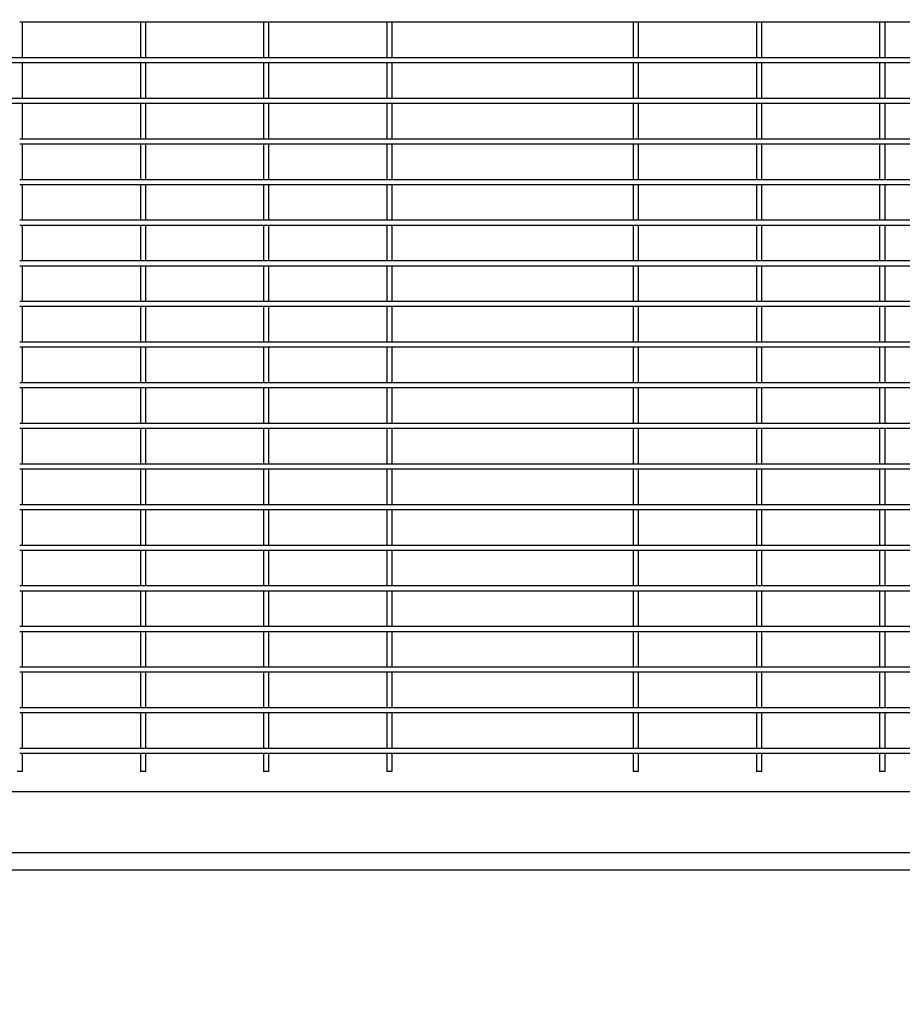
# Model space of a CAD drawing. Header units: inches. Extents: x 36 to 1719, y -84 to 1122.
# Tile 512 of 550: x 988 to 1010, y 805 to 830. Entities that reach past the tile are written whole.
import ezdxf

# ---------------------------------------------------------------- set-up
doc = ezdxf.new("R2010")
doc.units = ezdxf.units.IN
doc.header["$LTSCALE"] = 48
doc.header["$MEASUREMENT"] = 0
doc.layers.add('Dimension (ANSI)', color=7, linetype='Continuous', lineweight=25)
doc.layers.add('Visible (ANSI)', color=7, linetype='Continuous', lineweight=30)
doc.styles.add('Note Text (ANSI)', font='tahoma.ttf')
doc.dimstyles.new('Architectural (ANSI)', dxfattribs={"dimscale": 48, "dimtxt": 0.125, "dimasz": 0.098425, "dimexe": 0.125, "dimexo": 0.0625, "dimgap": 0.031496, "dimtad": 0, "dimtih": 1, "dimtoh": 1, "dimdec": 4, "dimrnd": 1e-08, "dimzin": 3, "dimdsep": 46, "dimlunit": 4, "dimtxsty": 'Note Text (ANSI)', "dimcen": 0.09, "dimdle": 0.393701, "dimclrd": 256, "dimclre": 256, "dimclrt": 256, "dimadec": 0, "dimazin": 3, "dimtfac": 0.96, "dimtofl": 0, "dimtmove": 0, "dimatfit": 3, "dimfxl": 1, "dimfrac": 2, "dimtolj": 1, "dimtzin": 12, "dimlwd": -1, "dimlwe": -1, "dimarcsym": 0})

# ---------------------------------------------------------------- blocks, each defined once
blk = doc.blocks.new('*D15')
at = {"layer": 'Defpoints', "color": 0, "transparency": 16777216}
for p in [(1025.918, 851.171), (748.918, 837.215), (1025.918, 740.031)]:
    blk.add_point(p, dxfattribs=at)
at = {"layer": 'Dimension (ANSI)', "transparency": 16777216}
for p, q in [((1025.918, 848.171), (1025.918, 734.031)), ((748.918, 834.215), (748.918, 734.031)), ((753.642, 740.031), (875.572, 740.031)), ((1021.193, 740.031), (899.263, 740.031))]:
    blk.add_line(p, q, dxfattribs=at)
for points in [[(753.642, 740.818), (753.642, 739.243), (748.918, 740.031)], [(1021.193, 740.818), (1021.193, 739.243), (1025.918, 740.031)]]:
    blk.add_solid(points, dxfattribs=at)
at = {"layer": 'Dimension (ANSI)', "transparency": 16777216, "insert": (877.084, 743.156), "char_height": 6, "attachment_point": 1, "style": 'Note Text (ANSI)'}
blk.add_mtext('\\A1;23\'-1"', dxfattribs=at)

msp = doc.modelspace()

# ---------------------------------------------------------------- linework, layer by layer
at = {"layer": 'Visible (ANSI)'}
for p, q in [((991.17643, 829.64881), (988.14518, 829.64881)), ((988.20768, 829.64881), (988.20768, 828.77381)), ((991.11393, 829.64881), (991.11393, 828.77381)), ((994.20768, 829.64881), (991.17643, 829.64881)), ((991.23893, 829.64881), (991.23893, 828.77381)), ((994.14518, 829.64881), (994.14518, 828.77381)), ((997.23893, 829.64881), (994.20768, 829.64881)), ((994.27018, 829.64881), (994.27018, 828.77381)), ((997.17643, 829.64881), (997.17643, 828.77381)), ((1003.30143, 829.64881), (997.23893, 829.64881)), ((997.30143, 829.64881), (997.30143, 828.77381)), ((1003.23893, 829.64881), (1003.23893, 828.77381)), ((1006.33268, 829.64881), (1003.30143, 829.64881)), ((1003.36393, 829.64881), (1003.36393, 828.77381)), ((1006.27018, 829.64881), (1006.27018, 828.77381)), ((1009.36393, 829.64881), (1006.33268, 829.64881)), ((1006.39518, 829.64881), (1006.39518, 828.77381)), ((1009.30143, 829.64881), (1009.30143, 828.77381)), ((1012.39518, 829.64881), (1009.36393, 829.64881)), ((1009.42643, 829.64881), (1009.42643, 828.77381)), ((988.14518, 828.77381), (985.11393, 828.77381)), ((988.14518, 828.64881), (985.11393, 828.64881)), ((991.17643, 828.77381), (988.14518, 828.77381)), ((991.17643, 828.64881), (988.14518, 828.64881)), ((988.20768, 828.64881), (988.20768, 827.77381)), ((991.11393, 828.64881), (991.11393, 827.77381)), ((994.20768, 828.77381), (991.17643, 828.77381)), ((994.20768, 828.64881), (991.17643, 828.64881)), ((991.23893, 828.64881), (991.23893, 827.77381)), ((994.14518, 828.64881), (994.14518, 827.77381)), ((997.23893, 828.77381), (994.20768, 828.77381)), ((997.23893, 828.64881), (994.20768, 828.64881)), ((994.27018, 828.64881), (994.27018, 827.77381)), ((997.17643, 828.64881), (997.17643, 827.77381)), ((1003.30143, 828.77381), (997.23893, 828.77381)), ((1003.30143, 828.64881), (997.23893, 828.64881)), ((997.30143, 828.64881), (997.30143, 827.77381)), ((1003.23893, 828.64881), (1003.23893, 827.77381)), ((1006.33268, 828.77381), (1003.30143, 828.77381)), ((1006.33268, 828.64881), (1003.30143, 828.64881)), ((1003.36393, 828.64881), (1003.36393, 827.77381)), ((1006.27018, 828.64881), (1006.27018, 827.77381)), ((1009.36393, 828.77381), (1006.33268, 828.77381)), ((1009.36393, 828.64881), (1006.33268, 828.64881)), ((1006.39518, 828.64881), (1006.39518, 827.77381)), ((1009.30143, 828.64881), (1009.30143, 827.77381)), ((1012.39518, 828.77381), (1009.36393, 828.77381)), ((1012.39518, 828.64881), (1009.36393, 828.64881)), ((1009.42643, 828.64881), (1009.42643, 827.77381)), ((988.14518, 827.77381), (985.11393, 827.77381)), ((988.14518, 827.64881), (985.11393, 827.64881)), ((991.17643, 827.77381), (988.14518, 827.77381)), ((991.17643, 827.64881), (988.14518, 827.64881)), ((988.20768, 827.64881), (988.20768, 826.77381)), ((991.11393, 827.64881), (991.11393, 826.77381)), ((994.20768, 827.77381), (991.17643, 827.77381)), ((994.20768, 827.64881), (991.17643, 827.64881)), ((991.23893, 827.64881), (991.23893, 826.77381)), ((994.14518, 827.64881), (994.14518, 826.77381)), ((997.23893, 827.77381), (994.20768, 827.77381)), ((997.23893, 827.64881), (994.20768, 827.64881)), ((994.27018, 827.64881), (994.27018, 826.77381)), ((997.17643, 827.64881), (997.17643, 826.77381)), ((1003.30143, 827.77381), (997.23893, 827.77381)), ((1003.30143, 827.64881), (997.23893, 827.64881)), ((997.30143, 827.64881), (997.30143, 826.77381)), ((1003.23893, 827.64881), (1003.23893, 826.77381)), ((1006.33268, 827.77381), (1003.30143, 827.77381)), ((1006.33268, 827.64881), (1003.30143, 827.64881)), ((1003.36393, 827.64881), (1003.36393, 826.77381)), ((1006.27018, 827.64881), (1006.27018, 826.77381)), ((1009.36393, 827.77381), (1006.33268, 827.77381)), ((1009.36393, 827.64881), (1006.33268, 827.64881)), ((1006.39518, 827.64881), (1006.39518, 826.77381)), ((1009.30143, 827.64881), (1009.30143, 826.77381)), ((1012.39518, 827.77381), (1009.36393, 827.77381)), ((1012.39518, 827.64881), (1009.36393, 827.64881)), ((1009.42643, 827.64881), (1009.42643, 826.77381)), ((991.17643, 826.77381), (988.14518, 826.77381)), ((991.17643, 826.64881), (988.14518, 826.64881)), ((988.20768, 826.64881), (988.20768, 825.77381)), ((991.11393, 826.64881), (991.11393, 825.77381)), ((994.20768, 826.77381), (991.17643, 826.77381)), ((994.20768, 826.64881), (991.17643, 826.64881)), ((991.23893, 826.64881), (991.23893, 825.77381)), ((994.14518, 826.64881), (994.14518, 825.77381)), ((997.23893, 826.77381), (994.20768, 826.77381)), ((997.23893, 826.64881), (994.20768, 826.64881)), ((994.27018, 826.64881), (994.27018, 825.77381)), ((997.17643, 826.64881), (997.17643, 825.77381)), ((1003.30143, 826.77381), (997.23893, 826.77381)), ((1003.30143, 826.64881), (997.23893, 826.64881)), ((997.30143, 826.64881), (997.30143, 825.77381)), ((1003.23893, 826.64881), (1003.23893, 825.77381)), ((1006.33268, 826.77381), (1003.30143, 826.77381)), ((1006.33268, 826.64881), (1003.30143, 826.64881)), ((1003.36393, 826.64881), (1003.36393, 825.77381)), ((1006.27018, 826.64881), (1006.27018, 825.77381)), ((1009.36393, 826.77381), (1006.33268, 826.77381)), ((1009.36393, 826.64881), (1006.33268, 826.64881)), ((1006.39518, 826.64881), (1006.39518, 825.77381)), ((1009.30143, 826.64881), (1009.30143, 825.77381)), ((1012.39518, 826.77381), (1009.36393, 826.77381)), ((1012.39518, 826.64881), (1009.36393, 826.64881)), ((1009.42643, 826.64881), (1009.42643, 825.77381)), ((991.17643, 825.77381), (988.14518, 825.77381)), ((991.17643, 825.64881), (988.14518, 825.64881)), ((988.20768, 825.64881), (988.20768, 824.77381)), ((991.11393, 825.64881), (991.11393, 824.77381)), ((994.20768, 825.77381), (991.17643, 825.77381)), ((994.20768, 825.64881), (991.17643, 825.64881)), ((991.23893, 825.64881), (991.23893, 824.77381)), ((994.14518, 825.64881), (994.14518, 824.77381)), ((997.23893, 825.77381), (994.20768, 825.77381)), ((997.23893, 825.64881), (994.20768, 825.64881)), ((994.27018, 825.64881), (994.27018, 824.77381)), ((997.17643, 825.64881), (997.17643, 824.77381)), ((1003.30143, 825.77381), (997.23893, 825.77381)), ((1003.30143, 825.64881), (997.23893, 825.64881)), ((997.30143, 825.64881), (997.30143, 824.77381)), ((1003.23893, 825.64881), (1003.23893, 824.77381)), ((1006.33268, 825.77381), (1003.30143, 825.77381)), ((1006.33268, 825.64881), (1003.30143, 825.64881)), ((1003.36393, 825.64881), (1003.36393, 824.77381)), ((1006.27018, 825.64881), (1006.27018, 824.77381)), ((1009.36393, 825.77381), (1006.33268, 825.77381)), ((1009.36393, 825.64881), (1006.33268, 825.64881)), ((1006.39518, 825.64881), (1006.39518, 824.77381)), ((1009.30143, 825.64881), (1009.30143, 824.77381)), ((1012.39518, 825.77381), (1009.36393, 825.77381)), ((1012.39518, 825.64881), (1009.36393, 825.64881)), ((1009.42643, 825.64881), (1009.42643, 824.77381)), ((991.17643, 824.77381), (988.14518, 824.77381)), ((994.20768, 824.77381), (991.17643, 824.77381)), ((997.23893, 824.77381), (994.20768, 824.77381)), ((1003.30143, 824.77381), (997.23893, 824.77381)), ((1006.33268, 824.77381), (1003.30143, 824.77381)), ((1009.36393, 824.77381), (1006.33268, 824.77381)), ((1012.39518, 824.77381), (1009.36393, 824.77381)), ((991.17643, 824.64881), (988.14518, 824.64881)), ((988.20768, 824.64881), (988.20768, 823.77381)), ((991.11393, 824.64881), (991.11393, 823.77381)), ((994.20768, 824.64881), (991.17643, 824.64881)), ((991.23893, 824.64881), (991.23893, 823.77381)), ((994.14518, 824.64881), (994.14518, 823.77381)), ((997.23893, 824.64881), (994.20768, 824.64881)), ((994.27018, 824.64881), (994.27018, 823.77381)), ((997.17643, 824.64881), (997.17643, 823.77381)), ((1003.30143, 824.64881), (997.23893, 824.64881)), ((997.30143, 824.64881), (997.30143, 823.77381)), ((1003.23893, 824.64881), (1003.23893, 823.77381)), ((1006.33268, 824.64881), (1003.30143, 824.64881)), ((1003.36393, 824.64881), (1003.36393, 823.77381)), ((1006.27018, 824.64881), (1006.27018, 823.77381)), ((1009.36393, 824.64881), (1006.33268, 824.64881)), ((1006.39518, 824.64881), (1006.39518, 823.77381)), ((1009.30143, 824.64881), (1009.30143, 823.77381)), ((1012.39518, 824.64881), (1009.36393, 824.64881)), ((1009.42643, 824.64881), (1009.42643, 823.77381)), ((991.17643, 823.77381), (988.14518, 823.77381)), ((994.20768, 823.77381), (991.17643, 823.77381)), ((997.23893, 823.77381), (994.20768, 823.77381)), ((1003.30143, 823.77381), (997.23893, 823.77381)), ((1006.33268, 823.77381), (1003.30143, 823.77381)), ((1009.36393, 823.77381), (1006.33268, 823.77381)), ((1012.39518, 823.77381), (1009.36393, 823.77381)), ((991.17643, 823.64881), (988.14518, 823.64881)), ((988.20768, 823.64881), (988.20768, 822.77381)), ((991.11393, 823.64881), (991.11393, 822.77381)), ((994.20768, 823.64881), (991.17643, 823.64881)), ((991.23893, 823.64881), (991.23893, 822.77381)), ((994.14518, 823.64881), (994.14518, 822.77381)), ((997.23893, 823.64881), (994.20768, 823.64881)), ((994.27018, 823.64881), (994.27018, 822.77381)), ((997.17643, 823.64881), (997.17643, 822.77381)), ((1003.30143, 823.64881), (997.23893, 823.64881)), ((997.30143, 823.64881), (997.30143, 822.77381)), ((1003.23893, 823.64881), (1003.23893, 822.77381)), ((1006.33268, 823.64881), (1003.30143, 823.64881)), ((1003.36393, 823.64881), (1003.36393, 822.77381)), ((1006.27018, 823.64881), (1006.27018, 822.77381)), ((1009.36393, 823.64881), (1006.33268, 823.64881)), ((1006.39518, 823.64881), (1006.39518, 822.77381)), ((1009.30143, 823.64881), (1009.30143, 822.77381)), ((1012.39518, 823.64881), (1009.36393, 823.64881)), ((1009.42643, 823.64881), (1009.42643, 822.77381)), ((991.17643, 822.77381), (988.14518, 822.77381)), ((994.20768, 822.77381), (991.17643, 822.77381)), ((997.23893, 822.77381), (994.20768, 822.77381)), ((1003.30143, 822.77381), (997.23893, 822.77381)), ((1006.33268, 822.77381), (1003.30143, 822.77381)), ((1009.36393, 822.77381), (1006.33268, 822.77381)), ((1012.39518, 822.77381), (1009.36393, 822.77381)), ((991.17643, 822.64881), (988.14518, 822.64881)), ((988.20768, 822.64881), (988.20768, 821.77381)), ((991.11393, 822.64881), (991.11393, 821.77381)), ((994.20768, 822.64881), (991.17643, 822.64881)), ((991.23893, 822.64881), (991.23893, 821.77381)), ((994.14518, 822.64881), (994.14518, 821.77381)), ((997.23893, 822.64881), (994.20768, 822.64881)), ((994.27018, 822.64881), (994.27018, 821.77381)), ((997.17643, 822.64881), (997.17643, 821.77381)), ((1003.30143, 822.64881), (997.23893, 822.64881)), ((997.30143, 822.64881), (997.30143, 821.77381)), ((1003.23893, 822.64881), (1003.23893, 821.77381)), ((1006.33268, 822.64881), (1003.30143, 822.64881)), ((1003.36393, 822.64881), (1003.36393, 821.77381)), ((1006.27018, 822.64881), (1006.27018, 821.77381)), ((1009.36393, 822.64881), (1006.33268, 822.64881)), ((1006.39518, 822.64881), (1006.39518, 821.77381)), ((1009.30143, 822.64881), (1009.30143, 821.77381)), ((1012.39518, 822.64881), (1009.36393, 822.64881)), ((1009.42643, 822.64881), (1009.42643, 821.77381)), ((991.17643, 821.77381), (988.14518, 821.77381)), ((994.20768, 821.77381), (991.17643, 821.77381)), ((997.23893, 821.77381), (994.20768, 821.77381)), ((1003.30143, 821.77381), (997.23893, 821.77381)), ((1006.33268, 821.77381), (1003.30143, 821.77381)), ((1009.36393, 821.77381), (1006.33268, 821.77381)), ((1012.39518, 821.77381), (1009.36393, 821.77381)), ((991.17643, 821.64881), (988.14518, 821.64881)), ((988.20768, 821.64881), (988.20768, 820.77381)), ((991.11393, 821.64881), (991.11393, 820.77381)), ((994.20768, 821.64881), (991.17643, 821.64881)), ((991.23893, 821.64881), (991.23893, 820.77381)), ((994.14518, 821.64881), (994.14518, 820.77381)), ((997.23893, 821.64881), (994.20768, 821.64881)), ((994.27018, 821.64881), (994.27018, 820.77381)), ((997.17643, 821.64881), (997.17643, 820.77381)), ((1003.30143, 821.64881), (997.23893, 821.64881)), ((997.30143, 821.64881), (997.30143, 820.77381)), ((1003.23893, 821.64881), (1003.23893, 820.77381)), ((1006.33268, 821.64881), (1003.30143, 821.64881)), ((1003.36393, 821.64881), (1003.36393, 820.77381)), ((1006.27018, 821.64881), (1006.27018, 820.77381)), ((1009.36393, 821.64881), (1006.33268, 821.64881)), ((1006.39518, 821.64881), (1006.39518, 820.77381)), ((1009.30143, 821.64881), (1009.30143, 820.77381)), ((1012.39518, 821.64881), (1009.36393, 821.64881)), ((1009.42643, 821.64881), (1009.42643, 820.77381)), ((991.17643, 820.77381), (988.14518, 820.77381)), ((991.17643, 820.64881), (988.14518, 820.64881)), ((988.20768, 820.64881), (988.20768, 819.77381)), ((991.11393, 820.64881), (991.11393, 819.77381)), ((994.20768, 820.77381), (991.17643, 820.77381)), ((994.20768, 820.64881), (991.17643, 820.64881)), ((991.23893, 820.64881), (991.23893, 819.77381)), ((994.14518, 820.64881), (994.14518, 819.77381)), ((997.23893, 820.77381), (994.20768, 820.77381)), ((997.23893, 820.64881), (994.20768, 820.64881)), ((994.27018, 820.64881), (994.27018, 819.77381)), ((997.17643, 820.64881), (997.17643, 819.77381)), ((1003.30143, 820.77381), (997.23893, 820.77381)), ((1003.30143, 820.64881), (997.23893, 820.64881)), ((997.30143, 820.64881), (997.30143, 819.77381)), ((1003.23893, 820.64881), (1003.23893, 819.77381)), ((1006.33268, 820.77381), (1003.30143, 820.77381)), ((1006.33268, 820.64881), (1003.30143, 820.64881)), ((1003.36393, 820.64881), (1003.36393, 819.77381)), ((1006.27018, 820.64881), (1006.27018, 819.77381)), ((1009.36393, 820.77381), (1006.33268, 820.77381)), ((1009.36393, 820.64881), (1006.33268, 820.64881)), ((1006.39518, 820.64881), (1006.39518, 819.77381)), ((1009.30143, 820.64881), (1009.30143, 819.77381)), ((1012.39518, 820.77381), (1009.36393, 820.77381)), ((1012.39518, 820.64881), (1009.36393, 820.64881)), ((1009.42643, 820.64881), (1009.42643, 819.77381)), ((991.17643, 819.77381), (988.14518, 819.77381)), ((991.17643, 819.64881), (988.14518, 819.64881)), ((988.20768, 819.64881), (988.20768, 818.77381)), ((991.11393, 819.64881), (991.11393, 818.77381)), ((994.20768, 819.77381), (991.17643, 819.77381)), ((994.20768, 819.64881), (991.17643, 819.64881)), ((991.23893, 819.64881), (991.23893, 818.77381)), ((994.14518, 819.64881), (994.14518, 818.77381)), ((997.23893, 819.77381), (994.20768, 819.77381)), ((997.23893, 819.64881), (994.20768, 819.64881)), ((994.27018, 819.64881), (994.27018, 818.77381)), ((997.17643, 819.64881), (997.17643, 818.77381)), ((1003.30143, 819.77381), (997.23893, 819.77381)), ((1003.30143, 819.64881), (997.23893, 819.64881)), ((997.30143, 819.64881), (997.30143, 818.77381)), ((1003.23893, 819.64881), (1003.23893, 818.77381)), ((1006.33268, 819.77381), (1003.30143, 819.77381)), ((1006.33268, 819.64881), (1003.30143, 819.64881)), ((1003.36393, 819.64881), (1003.36393, 818.77381)), ((1006.27018, 819.64881), (1006.27018, 818.77381)), ((1009.36393, 819.77381), (1006.33268, 819.77381)), ((1009.36393, 819.64881), (1006.33268, 819.64881)), ((1006.39518, 819.64881), (1006.39518, 818.77381)), ((1009.30143, 819.64881), (1009.30143, 818.77381)), ((1012.39518, 819.77381), (1009.36393, 819.77381)), ((1012.39518, 819.64881), (1009.36393, 819.64881)), ((1009.42643, 819.64881), (1009.42643, 818.77381)), ((991.17643, 818.77381), (988.14518, 818.77381)), ((991.17643, 818.64881), (988.14518, 818.64881)), ((988.20768, 818.64881), (988.20768, 817.77381)), ((991.11393, 818.64881), (991.11393, 817.77381)), ((994.20768, 818.77381), (991.17643, 818.77381)), ((994.20768, 818.64881), (991.17643, 818.64881)), ((991.23893, 818.64881), (991.23893, 817.77381)), ((994.14518, 818.64881), (994.14518, 817.77381)), ((997.23893, 818.77381), (994.20768, 818.77381)), ((997.23893, 818.64881), (994.20768, 818.64881)), ((994.27018, 818.64881), (994.27018, 817.77381)), ((997.17643, 818.64881), (997.17643, 817.77381)), ((1003.30143, 818.77381), (997.23893, 818.77381)), ((1003.30143, 818.64881), (997.23893, 818.64881)), ((997.30143, 818.64881), (997.30143, 817.77381)), ((1003.23893, 818.64881), (1003.23893, 817.77381)), ((1006.33268, 818.77381), (1003.30143, 818.77381)), ((1006.33268, 818.64881), (1003.30143, 818.64881)), ((1003.36393, 818.64881), (1003.36393, 817.77381)), ((1006.27018, 818.64881), (1006.27018, 817.77381)), ((1009.36393, 818.77381), (1006.33268, 818.77381)), ((1009.36393, 818.64881), (1006.33268, 818.64881)), ((1006.39518, 818.64881), (1006.39518, 817.77381)), ((1009.30143, 818.64881), (1009.30143, 817.77381)), ((1012.39518, 818.77381), (1009.36393, 818.77381)), ((1012.39518, 818.64881), (1009.36393, 818.64881)), ((1009.42643, 818.64881), (1009.42643, 817.77381)), ((991.17643, 817.77381), (988.14518, 817.77381)), ((991.17643, 817.64881), (988.14518, 817.64881)), ((988.20768, 817.64881), (988.20768, 816.77381)), ((991.11393, 817.64881), (991.11393, 816.77381)), ((994.20768, 817.77381), (991.17643, 817.77381)), ((994.20768, 817.64881), (991.17643, 817.64881)), ((991.23893, 817.64881), (991.23893, 816.77381)), ((994.14518, 817.64881), (994.14518, 816.77381)), ((997.23893, 817.77381), (994.20768, 817.77381)), ((997.23893, 817.64881), (994.20768, 817.64881)), ((994.27018, 817.64881), (994.27018, 816.77381)), ((997.17643, 817.64881), (997.17643, 816.77381)), ((1003.30143, 817.77381), (997.23893, 817.77381)), ((1003.30143, 817.64881), (997.23893, 817.64881)), ((997.30143, 817.64881), (997.30143, 816.77381)), ((1003.23893, 817.64881), (1003.23893, 816.77381)), ((1006.33268, 817.77381), (1003.30143, 817.77381)), ((1006.33268, 817.64881), (1003.30143, 817.64881)), ((1003.36393, 817.64881), (1003.36393, 816.77381)), ((1006.27018, 817.64881), (1006.27018, 816.77381)), ((1009.36393, 817.77381), (1006.33268, 817.77381)), ((1009.36393, 817.64881), (1006.33268, 817.64881)), ((1006.39518, 817.64881), (1006.39518, 816.77381)), ((1009.30143, 817.64881), (1009.30143, 816.77381)), ((1012.39518, 817.77381), (1009.36393, 817.77381)), ((1012.39518, 817.64881), (1009.36393, 817.64881)), ((1009.42643, 817.64881), (1009.42643, 816.77381)), ((991.17643, 816.77381), (988.14518, 816.77381)), ((994.20768, 816.77381), (991.17643, 816.77381)), ((997.23893, 816.77381), (994.20768, 816.77381)), ((1003.30143, 816.77381), (997.23893, 816.77381)), ((1006.33268, 816.77381), (1003.30143, 816.77381)), ((1009.36393, 816.77381), (1006.33268, 816.77381)), ((1012.39518, 816.77381), (1009.36393, 816.77381)), ((991.17643, 816.64881), (988.14518, 816.64881)), ((988.20768, 816.64881), (988.20768, 815.77381)), ((991.11393, 816.64881), (991.11393, 815.77381)), ((994.20768, 816.64881), (991.17643, 816.64881)), ((991.23893, 816.64881), (991.23893, 815.77381)), ((994.14518, 816.64881), (994.14518, 815.77381)), ((997.23893, 816.64881), (994.20768, 816.64881)), ((994.27018, 816.64881), (994.27018, 815.77381)), ((997.17643, 816.64881), (997.17643, 815.77381)), ((1003.30143, 816.64881), (997.23893, 816.64881)), ((997.30143, 816.64881), (997.30143, 815.77381)), ((1003.23893, 816.64881), (1003.23893, 815.77381)), ((1006.33268, 816.64881), (1003.30143, 816.64881)), ((1003.36393, 816.64881), (1003.36393, 815.77381)), ((1006.27018, 816.64881), (1006.27018, 815.77381)), ((1009.36393, 816.64881), (1006.33268, 816.64881)), ((1006.39518, 816.64881), (1006.39518, 815.77381)), ((1009.30143, 816.64881), (1009.30143, 815.77381)), ((1012.39518, 816.64881), (1009.36393, 816.64881)), ((1009.42643, 816.64881), (1009.42643, 815.77381)), ((991.17643, 815.77381), (988.14518, 815.77381)), ((994.20768, 815.77381), (991.17643, 815.77381)), ((997.23893, 815.77381), (994.20768, 815.77381)), ((1003.30143, 815.77381), (997.23893, 815.77381)), ((1006.33268, 815.77381), (1003.30143, 815.77381)), ((1009.36393, 815.77381), (1006.33268, 815.77381)), ((1012.39518, 815.77381), (1009.36393, 815.77381)), ((991.17643, 815.64881), (988.14518, 815.64881)), ((988.20768, 815.64881), (988.20768, 814.77381)), ((991.11393, 815.64881), (991.11393, 814.77381)), ((994.20768, 815.64881), (991.17643, 815.64881)), ((991.23893, 815.64881), (991.23893, 814.77381)), ((994.14518, 815.64881), (994.14518, 814.77381)), ((997.23893, 815.64881), (994.20768, 815.64881)), ((994.27018, 815.64881), (994.27018, 814.77381)), ((997.17643, 815.64881), (997.17643, 814.77381)), ((1003.30143, 815.64881), (997.23893, 815.64881)), ((997.30143, 815.64881), (997.30143, 814.77381)), ((1003.23893, 815.64881), (1003.23893, 814.77381)), ((1006.33268, 815.64881), (1003.30143, 815.64881)), ((1003.36393, 815.64881), (1003.36393, 814.77381)), ((1006.27018, 815.64881), (1006.27018, 814.77381)), ((1009.36393, 815.64881), (1006.33268, 815.64881)), ((1006.39518, 815.64881), (1006.39518, 814.77381)), ((1009.30143, 815.64881), (1009.30143, 814.77381)), ((1012.39518, 815.64881), (1009.36393, 815.64881)), ((1009.42643, 815.64881), (1009.42643, 814.77381)), ((991.17643, 814.77381), (988.14518, 814.77381)), ((994.20768, 814.77381), (991.17643, 814.77381)), ((997.23893, 814.77381), (994.20768, 814.77381)), ((1003.30143, 814.77381), (997.23893, 814.77381)), ((1006.33268, 814.77381), (1003.30143, 814.77381)), ((1009.36393, 814.77381), (1006.33268, 814.77381)), ((1012.39518, 814.77381), (1009.36393, 814.77381)), ((991.17643, 814.64881), (988.14518, 814.64881)), ((988.20768, 814.64881), (988.20768, 813.77381)), ((991.11393, 814.64881), (991.11393, 813.77381)), ((994.20768, 814.64881), (991.17643, 814.64881)), ((991.23893, 814.64881), (991.23893, 813.77381)), ((994.14518, 814.64881), (994.14518, 813.77381)), ((997.23893, 814.64881), (994.20768, 814.64881)), ((994.27018, 814.64881), (994.27018, 813.77381)), ((997.17643, 814.64881), (997.17643, 813.77381)), ((1003.30143, 814.64881), (997.23893, 814.64881)), ((997.30143, 814.64881), (997.30143, 813.77381)), ((1003.23893, 814.64881), (1003.23893, 813.77381)), ((1006.33268, 814.64881), (1003.30143, 814.64881)), ((1003.36393, 814.64881), (1003.36393, 813.77381)), ((1006.27018, 814.64881), (1006.27018, 813.77381)), ((1009.36393, 814.64881), (1006.33268, 814.64881)), ((1006.39518, 814.64881), (1006.39518, 813.77381)), ((1009.30143, 814.64881), (1009.30143, 813.77381)), ((1012.39518, 814.64881), (1009.36393, 814.64881)), ((1009.42643, 814.64881), (1009.42643, 813.77381)), ((991.17643, 813.77381), (988.14518, 813.77381)), ((994.20768, 813.77381), (991.17643, 813.77381)), ((997.23893, 813.77381), (994.20768, 813.77381)), ((1003.30143, 813.77381), (997.23893, 813.77381)), ((1006.33268, 813.77381), (1003.30143, 813.77381)), ((1009.36393, 813.77381), (1006.33268, 813.77381)), ((1012.39518, 813.77381), (1009.36393, 813.77381)), ((991.17643, 813.64881), (988.14518, 813.64881)), ((988.20768, 813.64881), (988.20768, 812.77381)), ((991.11393, 813.64881), (991.11393, 812.77381)), ((994.20768, 813.64881), (991.17643, 813.64881)), ((991.23893, 813.64881), (991.23893, 812.77381)), ((994.14518, 813.64881), (994.14518, 812.77381)), ((997.23893, 813.64881), (994.20768, 813.64881)), ((994.27018, 813.64881), (994.27018, 812.77381)), ((997.17643, 813.64881), (997.17643, 812.77381)), ((1003.30143, 813.64881), (997.23893, 813.64881)), ((997.30143, 813.64881), (997.30143, 812.77381)), ((1003.23893, 813.64881), (1003.23893, 812.77381)), ((1006.33268, 813.64881), (1003.30143, 813.64881)), ((1003.36393, 813.64881), (1003.36393, 812.77381)), ((1006.27018, 813.64881), (1006.27018, 812.77381)), ((1009.36393, 813.64881), (1006.33268, 813.64881)), ((1006.39518, 813.64881), (1006.39518, 812.77381)), ((1009.30143, 813.64881), (1009.30143, 812.77381)), ((1012.39518, 813.64881), (1009.36393, 813.64881)), ((1009.42643, 813.64881), (1009.42643, 812.77381)), ((991.17643, 812.77381), (988.14518, 812.77381)), ((991.17643, 812.64881), (988.14518, 812.64881)), ((988.20768, 812.64881), (988.20768, 811.77381)), ((991.11393, 812.64881), (991.11393, 811.77381)), ((994.20768, 812.77381), (991.17643, 812.77381)), ((994.20768, 812.64881), (991.17643, 812.64881)), ((991.23893, 812.64881), (991.23893, 811.77381)), ((994.14518, 812.64881), (994.14518, 811.77381)), ((997.23893, 812.77381), (994.20768, 812.77381)), ((997.23893, 812.64881), (994.20768, 812.64881)), ((994.27018, 812.64881), (994.27018, 811.77381)), ((997.17643, 812.64881), (997.17643, 811.77381)), ((1003.30143, 812.77381), (997.23893, 812.77381)), ((1003.30143, 812.64881), (997.23893, 812.64881)), ((997.30143, 812.64881), (997.30143, 811.77381)), ((1003.23893, 812.64881), (1003.23893, 811.77381)), ((1006.33268, 812.77381), (1003.30143, 812.77381)), ((1006.33268, 812.64881), (1003.30143, 812.64881)), ((1003.36393, 812.64881), (1003.36393, 811.77381)), ((1006.27018, 812.64881), (1006.27018, 811.77381)), ((1009.36393, 812.77381), (1006.33268, 812.77381)), ((1009.36393, 812.64881), (1006.33268, 812.64881)), ((1006.39518, 812.64881), (1006.39518, 811.77381)), ((1009.30143, 812.64881), (1009.30143, 811.77381)), ((1012.39518, 812.77381), (1009.36393, 812.77381)), ((1012.39518, 812.64881), (1009.36393, 812.64881)), ((1009.42643, 812.64881), (1009.42643, 811.77381)), ((991.17643, 811.77381), (988.14518, 811.77381)), ((991.17643, 811.64881), (988.14518, 811.64881)), ((988.20768, 811.64881), (988.20768, 811.21131)), ((991.11393, 811.64881), (991.11393, 811.21131)), ((994.20768, 811.77381), (991.17643, 811.77381)), ((994.20768, 811.64881), (991.17643, 811.64881)), ((991.23893, 811.64881), (991.23893, 811.21131)), ((994.14518, 811.64881), (994.14518, 811.21131)), ((997.23893, 811.77381), (994.20768, 811.77381)), ((997.23893, 811.64881), (994.20768, 811.64881)), ((994.27018, 811.64881), (994.27018, 811.21131)), ((997.17643, 811.64881), (997.17643, 811.21131)), ((1003.30143, 811.77381), (997.23893, 811.77381)), ((1003.30143, 811.64881), (997.23893, 811.64881)), ((997.30143, 811.64881), (997.30143, 811.21131)), ((1003.23893, 811.64881), (1003.23893, 811.21131)), ((1006.33268, 811.77381), (1003.30143, 811.77381)), ((1006.33268, 811.64881), (1003.30143, 811.64881)), ((1003.36393, 811.64881), (1003.36393, 811.21131)), ((1006.27018, 811.64881), (1006.27018, 811.21131)), ((1009.36393, 811.77381), (1006.33268, 811.77381)), ((1009.36393, 811.64881), (1006.33268, 811.64881)), ((1006.39518, 811.64881), (1006.39518, 811.21131)), ((1009.30143, 811.64881), (1009.30143, 811.21131)), ((1012.39518, 811.77381), (1009.36393, 811.77381)), ((1012.39518, 811.64881), (1009.36393, 811.64881)), ((1009.42643, 811.64881), (1009.42643, 811.21131)), ((988.20768, 811.21131), (988.08268, 811.21131)), ((991.23893, 811.21131), (991.11393, 811.21131)), ((994.27018, 811.21131), (994.14518, 811.21131)), ((997.30143, 811.21131), (997.17643, 811.21131)), ((1003.36393, 811.21131), (1003.23893, 811.21131)), ((1006.39518, 811.21131), (1006.27018, 811.21131)), ((1009.42643, 811.21131), (1009.30143, 811.21131)), ((917.45768, 810.71131), (1022.45768, 810.71131)), ((915.95768, 809.21131), (1023.95768, 809.21131)), ((915.53768, 808.79131), (1024.37768, 808.79131))]:
    msp.add_line(p, q, dxfattribs=at)

# ---------------------------------------------------------------- dimensions: what is measured, and where the dimension line sits
at = {"layer": 'Dimension (ANSI)'}
dim = msp.add_linear_dim(base=(1025.91768, 740.03077), p1=(748.91768, 837.2154), p2=(1025.91768, 851.17131), dimstyle='Architectural (ANSI)', override={"dimgap": 0.031496, "dimtih": 0, "dimtoh": 0, "dimdec": 4, "dimlfac": 1, "dimtol": 0, "dimlim": 0, "dimtp": 0, "dimtm": 0, "dimtdec": 2, "dimatfit": 1}, dxfattribs=at)
dim.commit()
dim.dimension.update_dxf_attribs({"geometry": '*D15', "text_midpoint": (887.41768, 740.03077), "dimtype": 160})

doc.saveas('drawing.dxf')
